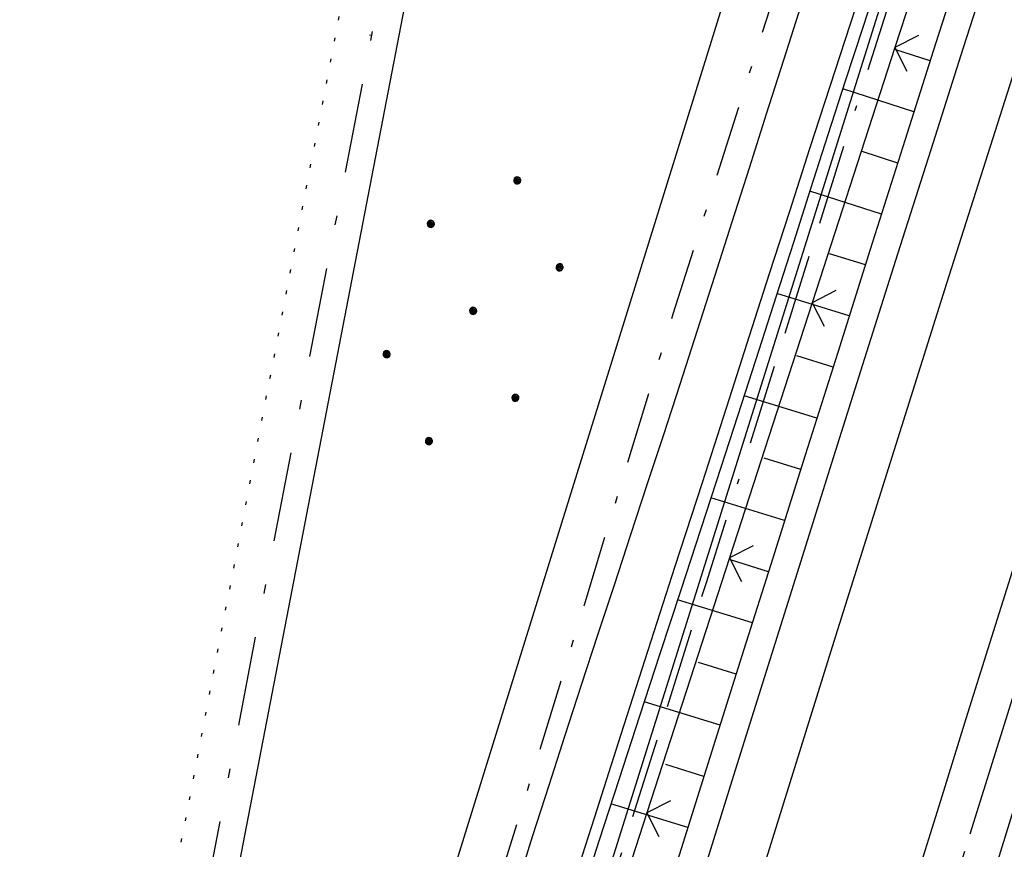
# Model space of a CAD drawing. Extents: x 510526 to 513920, y 467229 to 478797.
# Tile 339 of 467: x 512152 to 512207, y 475644 to 475691. Entities that reach past the tile are written whole.
import ezdxf

# ---------------------------------------------------------------- set-up
doc = ezdxf.new("R2010")
doc.units = 0
doc.header["$LTSCALE"] = 10
doc.header["$MEASUREMENT"] = 0
for name, pattern in [('ACAD_ISO16W100', [73, 15, -6.5, 15, -6.5, 15, -7, 1, -7]), ('ACHSE', [5.5, 4, -0.5, 0.5, -0.5]), ('LT00', [0]), ('LT08', [0.42, 0.2, -0.1, 0.02, -0.1]), ('PUNKTX2_STR', [0.6, 0.1, -0.5])]:
    doc.linetypes.add(name, pattern=pattern)
doc.layers.get('0').update_dxf_attribs({"linetype": 'LT00'})
for name, color, linetype in [('--WASSER_GRENZE', 180, 'PUNKTX2_STR'), ('-AX-020', 250, 'ACHSE'), ('BAB-KABEL', 220, 'ACAD_ISO16W100'), ('DFK_AB_L', 21, 'LT00'), ('DFK_KATASTER', 250, 'LT00'), ('DFK_NUTZUNG', 250, 'LT00'), ('DFK_TOPO-SYM', 252, 'LT00'), ('GEMEINDEGRENZE', 3, 'LT08'), ('STROM_UNTER', 80, 'LT08'), ('V89_AFBR_BAB', 250, 'LT00'), ('V89_BOESCH', 250, 'LT00'), ('V89_BOSCHUNG', 250, 'LT00'), ('V89_LD_MARK', 250, 'LT00'), ('V89_ZAUN', 40, 'LT00')]:
    doc.layers.add(name, color=color, linetype=linetype)

# ---------------------------------------------------------------- blocks, each defined once
blk = doc.blocks.new('SYMB7301')
at = {"color": 0, "linetype": 'ByBlock'}
for p, q in [((-0.128693, 0), (0, 0.128693)), ((0, -0.128693), (-0.128693, 0)), ((0, 0.128693), (0.128693, 0)), ((0.128693, 0), (0, -0.128693)), ((0.000059, -0.009738), (0.000059, 0.009897)), ((-0.00901, -0.004339), (-0.002225, -0.009749))]:
    blk.add_line(p, q, dxfattribs=at)
for points in [[(-0.002225, 0.009749), (-0.00901, 0.004339), (-0.00901, -0.004339)], [(0.01, 0), (0.006235, 0.007818), (-0.002225, 0.009749)], [(-0.002225, -0.009749), (0.006235, -0.007818), (0.01, 0)]]:
    blk.add_lwpolyline(points, dxfattribs=at)
blk = doc.blocks.new('SYMB0024')
at = {"color": 0, "linetype": 'ByBlock'}
for p, q in [((-0.5, 0.5), (0, 0)), ((0, 0), (0.5, 0.5))]:
    blk.add_line(p, q, dxfattribs=at)
blk = doc.blocks.new('Ackerland7')
at = {"layer": 'DFK_NUTZUNG', "color": 0, "linetype": 'ByBlock'}
for p, q in [((-4, 3.928), (-4, 3.67)), ((-3.95, 3.628), (-3.95, 3.97)), ((-3.9, 3.99), (-3.9, 3.607)), ((-3.85, 3.601), (-3.85, 3.997)), ((-3.8, 3.99), (-3.8, 3.607)), ((-3.75, 3.628), (-3.75, 3.97)), ((-3.7, 3.928), (-3.7, 3.67)), ((3.7, 3.929), (3.7, 3.671)), ((3.75, 3.629), (3.75, 3.971)), ((3.8, 3.992), (3.8, 3.608)), ((3.85, 3.602), (3.85, 3.998)), ((3.9, 3.992), (3.9, 3.608)), ((3.95, 3.629), (3.95, 3.971)), ((4, 3.929), (4, 3.671)), ((-3.65, 3.798), (-3.65, 3.8)), ((4.05, 3.799), (4.05, 3.801)), ((-7.85, 0.129), (-7.85, -0.129)), ((-7.8, -0.171), (-7.8, 0.171)), ((-7.75, 0.192), (-7.75, -0.192)), ((-7.7, -0.198), (-7.7, 0.198)), ((-7.65, 0.192), (-7.65, -0.192)), ((-7.6, -0.171), (-7.6, 0.171)), ((-7.55, 0.129), (-7.55, -0.129)), ((-7.5, -0.001), (-7.5, 0.001)), ((-0.15, 0.129), (-0.15, -0.129)), ((-0.1, -0.171), (-0.1, 0.171)), ((-0.05, 0.192), (-0.05, -0.192)), ((0, -0.198), (0, 0.198)), ((0.05, 0.192), (0.05, -0.192)), ((0.1, -0.171), (0.1, 0.171)), ((0.15, 0.129), (0.15, -0.129)), ((0.2, -0.001), (0.2, 0.001)), ((7.55, 0.129), (7.55, -0.129)), ((7.6, -0.171), (7.6, 0.171)), ((7.65, 0.192), (7.65, -0.192)), ((7.7, -0.198), (7.7, 0.198)), ((7.75, 0.192), (7.75, -0.192)), ((7.8, -0.171), (7.8, 0.171)), ((7.85, 0.129), (7.85, -0.129)), ((7.9, -0.001), (7.9, 0.001)), ((-4, -3.671), (-4, -3.929)), ((-3.95, -3.971), (-3.95, -3.629)), ((-3.9, -3.608), (-3.9, -3.992)), ((-3.85, -3.998), (-3.85, -3.602)), ((-3.8, -3.608), (-3.8, -3.992)), ((-3.75, -3.971), (-3.75, -3.629)), ((-3.7, -3.671), (-3.7, -3.929)), ((-3.65, -3.801), (-3.65, -3.799)), ((3.7, -3.671), (3.7, -3.929)), ((3.75, -3.971), (3.75, -3.629)), ((3.8, -3.608), (3.8, -3.992)), ((3.85, -3.998), (3.85, -3.602)), ((3.9, -3.608), (3.9, -3.992)), ((3.95, -3.971), (3.95, -3.629)), ((4, -3.671), (4, -3.929)), ((4.05, -3.801), (4.05, -3.799))]:
    blk.add_line(p, q, dxfattribs=at)
for points in [[(-3.65, 3.799), (-3.67, 3.886), (-3.725, 3.955), (-3.805, 3.994), (-3.894, 3.994), (-3.975, 3.955), (-4.03, 3.886), (-4.05, 3.799), (-4.03, 3.712), (-3.975, 3.642), (-3.894, 3.604), (-3.805, 3.604), (-3.725, 3.642), (-3.67, 3.712), (-3.65, 3.799)], [(4.05, 3.8), (4.03, 3.887), (3.975, 3.956), (3.894, 3.995), (3.805, 3.995), (3.725, 3.956), (3.67, 3.887), (3.65, 3.8), (3.67, 3.713), (3.725, 3.644), (3.805, 3.605), (3.894, 3.605), (3.975, 3.644), (4.03, 3.713), (4.05, 3.8)], [(-7.5, 0), (-7.52, 0.087), (-7.575, 0.156), (-7.655, 0.195), (-7.744, 0.195), (-7.825, 0.156), (-7.88, 0.087), (-7.9, 0)], [(0.2, 0), (0.18, 0.087), (0.125, 0.156), (0.045, 0.195), (-0.044, 0.195), (-0.125, 0.156), (-0.18, 0.087), (-0.2, 0)], [(-0.2, 0), (-0.18, -0.087), (-0.125, -0.156), (-0.044, -0.195), (0.045, -0.195), (0.125, -0.156), (0.18, -0.087), (0.2, 0)], [(7.9, 0), (7.88, 0.087), (7.825, 0.156), (7.744, 0.195), (7.655, 0.195), (7.575, 0.156), (7.52, 0.087), (7.5, 0)], [(7.5, 0), (7.52, -0.087), (7.575, -0.156), (7.655, -0.195), (7.744, -0.195), (7.825, -0.156), (7.88, -0.087), (7.9, 0)], [(-7.9, 0), (-7.88, -0.087), (-7.825, -0.156), (-7.744, -0.195), (-7.655, -0.195), (-7.575, -0.156), (-7.52, -0.087), (-7.5, 0)], [(-3.65, -3.8), (-3.67, -3.713), (-3.725, -3.644), (-3.805, -3.605), (-3.894, -3.605), (-3.975, -3.644), (-4.03, -3.713), (-4.05, -3.8), (-4.03, -3.887), (-3.975, -3.956), (-3.894, -3.995), (-3.805, -3.995), (-3.725, -3.956), (-3.67, -3.887), (-3.65, -3.8)], [(4.05, -3.8), (4.03, -3.713), (3.975, -3.644), (3.894, -3.605), (3.805, -3.605), (3.725, -3.644), (3.67, -3.713), (3.65, -3.8), (3.67, -3.887), (3.725, -3.956), (3.805, -3.995), (3.894, -3.995), (3.975, -3.956), (4.03, -3.887), (4.05, -3.8)]]:
    blk.add_lwpolyline(points, dxfattribs=at)

msp = doc.modelspace()

# ---------------------------------------------------------------- linework, layer by layer
at = {"layer": '--WASSER_GRENZE', "ltscale": 0.2}
msp.add_line((512151.31, 475591.84), (512172.84, 475704.45), dxfattribs=at)
at = {"layer": '-AX-020', "ltscale": 0.2, "flags": 128}
msp.add_lwpolyline([(513881.716, 478796.972), (513877.87, 478787.354), (513870.367, 478768.801), (513862.788, 478750.278), (513855.137, 478731.786), (513847.411, 478713.324), (513839.611, 478694.893), (513831.738, 478676.494), (513823.791, 478658.127), (513815.771, 478639.791), (513807.678, 478621.487), (513799.512, 478603.216), (513791.272, 478584.978), (513782.96, 478566.773), (513774.576, 478548.601), (513766.118, 478530.463), (513757.588, 478512.359), (513748.986, 478494.289), (513740.312, 478476.254), (513731.565, 478458.253), (513722.747, 478440.287), (513713.857, 478422.357), (513704.896, 478404.463), (513695.863, 478386.605), (513686.758, 478368.782), (513677.583, 478350.997), (513668.336, 478333.248), (513659.019, 478315.536), (513649.63, 478297.862), (513640.172, 478280.225), (513630.643, 478262.626), (513621.043, 478245.066), (513611.374, 478227.544), (513601.634, 478210.061), (513591.825, 478192.617), (513586.745, 478183.647), (513576.83, 478166.262), (513566.848, 478148.917), (513556.8, 478131.609), (513546.688, 478114.338), (513536.514, 478097.104), (513526.28, 478079.906), (513515.988, 478062.743), (513505.638, 478045.613), (513495.234, 478028.517), (513484.778, 478011.453), (513474.27, 477994.421), (513463.712, 477977.419), (513453.108, 477960.447), (513442.457, 477943.503), (513431.762, 477926.587), (513421.026, 477909.698), (513410.248, 477892.835), (513399.432, 477875.997), (513388.579, 477859.182), (513377.691, 477842.39), (513366.769, 477825.62), (513355.815, 477808.871), (513344.831, 477792.142), (513333.819, 477775.431), (513322.78, 477758.738), (513311.715, 477742.062), (513300.628, 477725.401), (513289.519, 477708.754), (513278.389, 477692.121), (513267.242, 477675.5), (513256.078, 477658.891), (513244.899, 477642.291), (513233.706, 477625.7), (513222.502, 477609.117), (513211.288, 477592.542), (513200.066, 477575.971), (513188.837, 477559.405), (513177.603, 477542.843), (513166.366, 477526.282), (513154.797, 477509.239), (513142.496, 477491.114), (513130.197, 477472.988), (513117.902, 477454.859), (513105.613, 477436.726), (513093.333, 477418.587), (513081.064, 477400.44), (513068.808, 477382.285), (513056.567, 477364.119), (513044.344, 477345.942), (513032.141, 477327.752), (513019.958, 477309.547), (513007.8, 477291.325), (512995.668, 477273.087), (512983.565, 477254.83), (512971.492, 477236.552), (512959.452, 477218.253), (512947.447, 477199.931), (512935.479, 477181.584), (512923.551, 477163.212), (512911.665, 477144.812), (512899.822, 477126.385), (512888.026, 477107.927), (512876.279, 477089.439), (512864.582, 477070.918), (512852.939, 477052.364), (512841.352, 477033.775), (512829.822, 477015.15), (512818.352, 476996.488), (512806.945, 476977.787), (512795.603, 476959.048), (512789.644, 476949.141), (512778.405, 476930.339), (512767.236, 476911.496), (512756.135, 476892.613), (512745.103, 476873.688), (512734.14, 476854.724), (512723.246, 476835.72), (512712.422, 476816.676), (512701.668, 476797.593), (512690.983, 476778.471), (512680.369, 476759.309), (512669.824, 476740.11), (512659.35, 476720.871), (512648.946, 476701.595), (512638.612, 476682.281), (512628.349, 476662.929), (512618.157, 476643.54), (512608.036, 476624.113), (512597.985, 476604.65), (512588.006, 476585.15), (512578.098, 476565.614), (512568.261, 476546.042), (512558.497, 476526.434), (512548.803, 476506.791), (512539.182, 476487.112), (512529.632, 476467.399), (512520.155, 476447.65), (512510.749, 476427.867), (512501.416, 476408.05), (512492.156, 476388.199), (512482.968, 476368.314), (512473.852, 476348.396), (512464.81, 476328.445), (512455.84, 476308.46), (512446.944, 476288.443), (512438.12, 476268.394), (512429.37, 476248.313), (512420.694, 476228.2), (512412.09, 476208.055), (512403.561, 476187.879), (512395.105, 476167.672), (512386.723, 476147.434), (512378.415, 476127.166), (512370.181, 476106.867), (512362.021, 476086.539), (512353.936, 476066.181), (512345.925, 476045.794), (512337.988, 476025.377), (512330.127, 476004.932), (512322.339, 475984.458), (512314.627, 475963.955), (512306.989, 475943.425), (512299.427, 475922.867), (512291.94, 475902.281), (512284.528, 475881.669), (512277.191, 475861.029), (512269.93, 475840.362), (512262.744, 475819.67), (512255.634, 475798.951), (512248.599, 475778.206), (512241.641, 475757.436), (512234.758, 475736.641), (512227.951, 475715.82), (512221.221, 475694.975), (512214.566, 475674.105), (512207.988, 475653.211), (512201.487, 475632.294), (512200.128, 475627.887), (512194.281, 475608.791), (512188.5, 475589.674), (512182.785, 475570.538), (512177.137, 475551.381), (512171.56, 475532.204), (512166.053, 475513.007), (512160.618, 475493.788), (512155.257, 475474.55), (512149.971, 475455.29), (512148.09, 475448.361), (512142.908, 475429.074), (512137.804, 475409.765), (512132.778, 475390.436), (512127.829, 475371.088), (512122.957, 475351.719), (512118.163, 475332.332), (512113.447, 475312.925), (512108.808, 475293.499), (512104.247, 475274.055), (512099.765, 475254.593), (512095.36, 475235.113), (512091.033, 475215.616), (512086.785, 475196.101), (512082.614, 475176.57), (512078.522, 475157.022), (512074.508, 475137.458), (512070.573, 475117.878), (512066.716, 475098.282), (512063.238, 475080.246), (512059.532, 475060.621), (512055.901, 475040.983), (512052.344, 475021.33), (512048.857, 475001.665), (512045.438, 474981.988), (512042.084, 474962.3), (512038.794, 474942.602), (512035.562, 474922.893), (512032.388, 474903.175), (512029.269, 474883.449), (512026.201, 474863.714), (512023.183, 474843.972), (512020.21, 474824.222), (512017.282, 474804.467), (512014.394, 474784.705), (512011.544, 474764.937), (512008.73, 474745.165), (512005.949, 474725.388), (512003.198, 474705.607), (512000.474, 474685.821), (511997.775, 474666.033), (511995.098, 474646.242), (511992.439, 474626.448), (511989.798, 474606.651), (511987.169, 474586.854), (511984.552, 474567.054), (511981.943, 474547.253), (511979.34, 474527.452), (511976.744, 474507.689), (511975.127, 474495.377), (511973.477, 474482.815), (511971.825, 474470.254), (511970.169, 474457.693), (511968.506, 474445.133), (511966.835, 474432.574), (511965.154, 474420.016), (511963.46, 474407.46), (511961.752, 474394.906), (511960.027, 474382.355), (511958.283, 474369.806), (511956.518, 474357.259), (511954.73, 474344.717), (511952.918, 474332.177), (511951.078, 474319.642), (511949.209, 474307.111), (511947.309, 474294.584), (511945.376, 474282.063), (511943.407, 474269.547), (511941.4, 474257.038), (511939.355, 474244.534), (511937.267, 474232.038), (511935.137, 474219.549), (511932.96, 474207.067), (511930.736, 474194.594), (511928.462, 474182.131), (511926.136, 474169.676), (511923.757, 474157.232), (511921.321, 474144.799), (511918.829, 474132.377), (511916.276, 474119.967), (511913.661, 474107.57), (511910.982, 474095.187), (511908.238, 474082.818), (511905.425, 474070.464), (511902.544, 474058.127), (511899.59, 474045.806), (511896.562, 474033.504), (511893.47, 474021.261), (511890.29, 474008.997), (511887.033, 473996.753), (511883.699, 473984.53), (511880.287, 473972.328), (511876.798, 473960.148), (511873.233, 473947.991), (511869.591, 473935.856), (511865.873, 473923.745), (511862.077, 473911.656), (511858.206, 473899.593), (511854.259, 473887.554), (511850.236, 473875.54), (511846.136, 473863.552), (511841.962, 473851.59), (511837.711, 473839.654), (511833.386, 473827.746), (511828.985, 473815.865), (511824.51, 473804.012), (511819.96, 473792.188), (511815.335, 473780.392), (511810.636, 473768.626), (511805.863, 473756.89), (511801.015, 473745.185), (511796.094, 473733.51), (511791.099, 473721.866), (511786.031, 473710.255), (511780.889, 473698.675), (511775.675, 473687.128), (511770.388, 473675.615), (511765.028, 473664.135), (511759.596, 473652.689), (511754.091, 473641.278), (511748.515, 473629.901), (511742.867, 473618.56), (511737.147, 473607.255), (511731.356, 473595.986), (511725.494, 473584.754), (511719.562, 473573.559), (511713.558, 473562.402), (511707.485, 473551.283), (511701.341, 473540.203), (511695.128, 473529.162), (511688.845, 473518.159), (511682.492, 473507.198), (511676.07, 473496.276), (511669.58, 473485.395), (511663.021, 473474.555), (511656.394, 473463.757), (511649.699, 473453.001), (511642.935, 473442.288), (511636.105, 473431.617), (511629.207, 473420.99), (511622.242, 473410.406), (511615.211, 473399.867), (511608.113, 473389.372), (511600.949, 473378.922), (511593.719, 473368.518), (511586.423, 473358.16), (511579.062, 473347.848), (511571.637, 473337.582), (511564.147, 473327.364), (511556.592, 473317.193), (511548.973, 473307.07), (511541.291, 473296.996), (511533.545, 473286.969), (511525.735, 473276.993), (511517.863, 473267.066), (511509.929, 473257.188), (511501.932, 473247.361), (511493.873, 473237.584), (511485.753, 473227.859), (511477.572, 473218.186), (511475.548, 473215.811), (511467.291, 473206.202), (511458.976, 473196.642), (511450.605, 473187.132), (511442.182, 473177.667), (511433.709, 473168.249), (511425.188, 473158.872), (511416.622, 473149.537), (511408.014, 473140.241), (511399.365, 473130.982), (511390.679, 473121.758), (511381.958, 473112.568), (511373.205, 473103.409), (511364.421, 473094.278), (511355.61, 473085.175), (511346.772, 473076.096), (511337.912, 473067.039), (511329.031, 473058.003), (511320.132, 473048.986), (511311.216, 473039.984), (511302.286, 473030.997), (511293.345, 473022.02), (511284.394, 473013.053), (511275.436, 473004.094), (511266.473, 472995.139), (511255.909, 472984.591), (511236.789, 472965.502), (511230.177, 472958.9), (511223.567, 472952.294), (511216.964, 472945.683), (511210.368, 472939.063), (511203.785, 472932.433), (511197.215, 472925.788), (511190.663, 472919.125), (511184.131, 472912.443), (511177.622, 472905.739), (511171.139, 472899.01), (511164.685, 472892.252), (511158.263, 472885.464), (511151.877, 472878.643), (511145.529, 472871.786), (511139.222, 472864.891), (511132.96, 472857.955), (511126.746, 472850.976), (511120.583, 472843.952), (511114.476, 472836.881), (511109.32, 472830.82), (511103.322, 472823.655), (511097.386, 472816.438), (511091.511, 472809.171), (511085.699, 472801.854), (511079.95, 472794.488), (511074.265, 472787.072), (511068.642, 472779.609), (511063.084, 472772.097), (511057.591, 472764.538), (511052.162, 472756.933), (511046.799, 472749.281), (511041.501, 472741.584), (511036.27, 472733.841), (511031.105, 472726.054), (511026.007, 472718.223), (511020.976, 472710.349), (511016.012, 472702.431), (511011.117, 472694.472), (511006.29, 472686.471), (511001.532, 472678.429), (510996.842, 472670.347), (510992.223, 472662.225), (510987.672, 472654.063), (510983.192, 472645.863), (510978.782, 472637.625), (510974.443, 472629.349), (510970.175, 472621.036), (510965.978, 472612.687), (510961.853, 472604.303), (510957.799, 472595.883), (510953.818, 472587.43), (510949.91, 472578.942), (510946.074, 472570.422), (510942.311, 472561.868), (510938.622, 472553.283), (510935.007, 472544.666), (510931.465, 472536.02), (510927.997, 472527.343), (510924.604, 472518.636), (510921.286, 472509.901), (510918.042, 472501.138), (510914.874, 472492.347), (510911.781, 472483.529), (510908.763, 472474.686), (510905.821, 472465.817), (510902.956, 472456.923), (510900.166, 472448.004), (510897.454, 472439.062), (510894.817, 472430.098), (510892.258, 472421.111), (510889.776, 472412.102), (510887.37, 472403.073), (510885.043, 472394.023), (510882.792, 472384.954), (510880.62, 472375.866), (510878.525, 472366.759), (510876.509, 472357.635), (510874.57, 472348.494), (510872.71, 472339.337), (510870.929, 472330.164), (510869.226, 472320.976), (510867.602, 472311.774), (510866.056, 472302.558), (510864.59, 472293.33), (510863.202, 472284.089), (510861.894, 472274.837), (510860.665, 472265.574), (510859.516, 472256.301), (510858.445, 472247.018), (510857.455, 472237.726), (510856.544, 472228.427), (510855.712, 472219.119), (510854.96, 472209.806), (510854.288, 472200.485), (510853.696, 472191.159), (510853.184, 472181.829), (510852.752, 472172.495), (510852.399, 472163.157), (510852.127, 472153.817), (510851.934, 472144.475), (510851.822, 472135.131), (510851.789, 472125.787), (510851.836, 472116.443), (510851.964, 472107.1), (510852.009, 472104.711), (510852.237, 472095.37), (510852.543, 472086.03), (510852.927, 472076.694), (510853.387, 472067.361), (510853.922, 472058.032), (510854.53, 472048.707), (510855.21, 472039.388), (510855.961, 472030.074), (510856.782, 472020.766), (510857.671, 472011.464), (510858.627, 472002.169), (510859.649, 471992.88), (510860.734, 471983.599), (510861.883, 471974.326), (510863.094, 471965.06), (510864.364, 471955.802), (510865.694, 471946.554), (510867.082, 471937.313), (510868.525, 471928.081), (510870.024, 471918.857), (510871.577, 471909.643), (510873.182, 471900.438), (510874.839, 471891.241), (510876.545, 471882.054), (510878.3, 471872.876), (510880.102, 471863.708), (510881.95, 471854.548), (510883.842, 471845.397), (510885.778, 471836.255), (510887.756, 471827.123), (510889.775, 471817.999), (510891.834, 471808.885), (510893.93, 471799.779), (510896.064, 471790.681), (510898.233, 471781.592), (510900.437, 471772.511), (510902.673, 471763.439), (510904.942, 471754.374), (510907.241, 471745.317), (510909.57, 471736.267), (510911.926, 471727.225), (510914.31, 471718.19), (510916.719, 471709.161), (510919.152, 471700.139), (510921.608, 471691.124), (510924.087, 471682.114), (510926.585, 471673.11), (510929.104, 471664.112), (510931.64, 471655.118), (510934.193, 471646.129), (510936.762, 471637.145), (510939.345, 471628.165), (510941.941, 471619.188), (510944.55, 471610.216), (510947.169, 471601.246), (510949.797, 471592.279), (510952.434, 471583.314), (510955.078, 471574.352), (510957.727, 471565.391), (510960.382, 471556.431), (510963.039, 471547.473), (510967.703, 471531.767), (510970.248, 471523.199), (510975.26, 471506.323), (510980.27, 471489.445), (510985.273, 471472.566), (510990.267, 471455.684), (510995.248, 471438.798), (511000.214, 471421.908), (511005.162, 471405.012), (511010.087, 471388.11), (511014.988, 471371.201), (511019.861, 471354.283), (511024.703, 471337.357), (511029.511, 471320.421), (511034.281, 471303.475), (511039.011, 471286.517), (511043.698, 471269.547), (511048.338, 471252.564), (511052.928, 471235.568), (511057.465, 471218.557), (511061.945, 471201.532), (511066.367, 471184.491), (511070.726, 471167.434), (511075.019, 471150.36), (511079.243, 471133.269), (511083.395, 471116.16), (511086.572, 471102.843), (511090.589, 471085.702), (511094.527, 471068.543), (511098.388, 471051.366), (511102.17, 471034.172), (511105.875, 471016.961), (511109.501, 470999.734), (511113.048, 470982.489), (511116.518, 470965.23), (511119.908, 470947.954), (511123.221, 470930.663), (511126.454, 470913.357), (511129.609, 470896.037), (511132.686, 470878.703), (511135.683, 470861.354), (511138.602, 470843.993), (511141.441, 470826.619), (511144.202, 470809.231), (511146.884, 470791.831), (511149.487, 470774.42), (511152.01, 470756.996), (511154.454, 470739.562), (511156.819, 470722.116), (511159.105, 470704.66), (511161.311, 470687.193), (511163.438, 470669.717), (511165.485, 470652.232), (511165.638, 470650.897), (511167.873, 470631.022), (511170.027, 470611.138), (511172.103, 470591.246), (511174.098, 470571.346), (511176.014, 470551.438), (511177.851, 470531.523), (511179.526, 470512.546), (511180.884, 470496.345), (511182.163, 470480.137), (511183.363, 470463.922), (511184.482, 470447.702), (511185.522, 470431.478), (511186.482, 470415.247), (511187.362, 470399.013), (511188.162, 470382.774), (511188.882, 470366.532), (511189.522, 470350.286), (511190.082, 470334.037), (511190.563, 470317.786), (511190.963, 470301.532), (511191.284, 470285.277), (511191.524, 470269.02), (511191.684, 470252.763), (511191.765, 470236.505), (511191.765, 470220.247), (511191.686, 470203.988), (511191.526, 470187.731), (511191.287, 470171.474), (511191.243, 470169.007), (511190.912, 470152.752), (511190.504, 470136.499), (511190.023, 470120.247), (511189.472, 470103.998), (511188.854, 470087.752), (511188.173, 470071.508), (511187.432, 470055.266), (511186.634, 470039.027), (511185.783, 470022.791), (511184.882, 470006.558), (511183.935, 469990.327), (511182.944, 469974.099), (511181.913, 469957.873), (511180.846, 469941.65), (511179.745, 469925.429), (511178.614, 469909.21), (511177.457, 469892.993), (511176.276, 469876.777), (511175.075, 469860.563), (511173.858, 469844.35), (511172.627, 469828.139), (511171.386, 469811.927), (511170.138, 469795.717), (511168.847, 469778.991), (511030.959, 467993.348), (511029.419, 467973.407), (511027.883, 467953.466), (511026.353, 467933.525), (511024.832, 467913.582), (511023.323, 467893.64), (511021.828, 467873.695), (511020.353, 467853.75), (511018.898, 467833.804), (511017.467, 467813.855), (511016.063, 467793.903), (511014.69, 467773.951), (511013.35, 467753.995), (511012.046, 467734.038), (511010.782, 467714.078), (511009.56, 467694.116), (511008.383, 467674.151), (511007.254, 467654.183), (511006.177, 467634.211), (511005.154, 467614.237), (511004.188, 467594.261), (511003.284, 467574.281), (511002.442, 467554.299), (511001.667, 467534.314), (511000.962, 467514.327), (511000.329, 467494.336), (510999.772, 467474.345), (510999.556, 467465.709), (510999.112, 467445.714), (510998.747, 467425.717), (510998.463, 467405.719), (510998.259, 467385.719), (510998.135, 467365.72), (510998.091, 467345.72), (510998.127, 467325.72), (510998.243, 467305.721), (510998.439, 467285.721), (510998.715, 467265.723), (510999.071, 467245.726), (510999.432, 467229.156)], dxfattribs=at)
at = {"layer": 'BAB-KABEL', "ltscale": 0.03, "flags": 128}
msp.add_lwpolyline([(513339.839, 477816.319), (513312.266, 477774.649), (513284.672, 477732.996), (513252.5, 477694.412), (513223.881, 477653.496), (513195.795, 477612.121), (513167.629, 477570.875), (513139.88, 477529.298), (513111.793, 477487.916), (513083.807, 477446.454), (513055.844, 477404.978), (513022.492, 477355.034), (513000.515, 477321.52), (512973.122, 477279.62), (512945.422, 477237.871), (512917.575, 477196.217), (512879.155, 477137.499), (512858.339, 477103.216), (512837.389, 477068.954), (512811.451, 477026.06), (512784.195, 476983.896), (512756.652, 476941.559), (512731.123, 476898.632), (512706.393, 476854.964), (512681.949, 476811.101), (512658.869, 476770.394), (512633.742, 476723.052), (512609.823, 476678.973), (512586.03, 476634.72), (512574.463, 476609.04), (512565.77, 476584.237), (512545.206, 476542.916), (512523.454, 476497.739), (512501.769, 476452.474), (512480.246, 476407.171), (512458.846, 476361.789), (512438.563, 476315.939), (512418.177, 476270.118), (512378.72, 476177.833), (512359.892, 476131.364), (512341.348, 476084.783), (512322.575, 476038.314), (512304.817, 475991.341), (512287.677, 475944.24), (512270.282, 475897.168), (512254.121, 475849.696), (512237.768, 475802.276), (512221.53, 475754.824), (512205.859, 475707.192), (512190.782, 475659.377), (512175.78, 475611.52), (512161.516, 475563.423), (512145.692, 475515.804), (512137.725, 475496.074), (512130.625, 475467.918), (512119.035, 475418.91), (512105.583, 475370.555), (512100.73, 475351.099), (512084.182, 475320.513), (512082.618, 475318.668), (512071.987, 475296.243), (512062.064, 475264.372), (512059.316, 475232.902), (512061.872, 475193.176), (512054.818, 475143.1), (512045.689, 475099.989), (512036.29, 475050.898), (512027.273, 475001.725), (512018.223, 474952.549), (512008.899, 474903.418), (512000.14, 474854.229), (511992.355, 474804.855), (511985.273, 474755.369), (511977.385, 474700.851), (511969.41, 474646.425), (511966.53, 474615.204), (511972.795, 474604.79), (511970.049, 474596.165), (511959.565, 474586.374), (511941.907, 474517.478), (511936.852, 474477.772), (511926.657, 474399.733), (511919.973, 474355.376), (511910.09, 474296.615), (511899.454, 474238.126), (511883.784, 474152.683), (511870.289, 474094.001), (511857.131, 474053.876), (511852.776, 474012.454), (511853.171, 473966.862), (511852.492, 473957.146), (511851.311, 473949.656), (511841.692, 473942.065), (511825.821, 473895.229), (511826.651, 473894.117), (511810.899, 473851.945), (511793.573, 473805.027), (511775.285, 473758.358), (511755.124, 473712.475), (511734.052, 473667.008), (511712.225, 473621.972), (511689.498, 473577.273), (511665.157, 473533.497), (511639.854, 473490.241), (511612.908, 473448.14), (511601.588, 473431.806), (511558.048, 473366.072), (511514.894, 473306.01), (511484.056, 473267.454), (511450.631, 473224.7), (511393.065, 473164.53), (511363.017, 473132.866), (511308.517, 473076.446), (511275.572, 473040.359), (511243.006, 473009.331), (511235.22, 472986.054), (511231.03, 472981.056), (511075.99, 472813.106), (511070.243, 472807.304), (511057.801, 472797.513), (511038.028, 472769.96), (511010.695, 472730.526), (510983.876, 472687.185), (510959.577, 472643.761), (510934.3, 472604.326), (510904.804, 472574.327), (510913.914, 472558.288), (510911.702, 472550.665), (510911.228, 472549.239), (510895.971, 472514.712), (510882.655, 472477.924), (510872.403, 472460.753), (510857.497, 472432.352), (510836.101, 472381.12), (510836.281, 472368.894), (510832.944, 472355.972), (510830.181, 472332.026), (510848.219, 472325.537), (510838.512, 472271.416), (510831.965, 472215.431), (510830.702, 472169.392), (510828.833, 472118.665), (510829.075, 472067.625), (510833.949, 472011.739), (510842.444, 471951.437), (510849.978, 471906.34), (510856.18, 471866.272), (510867.229, 471812.821), (510879.853, 471762.875), (510891.506, 471713.806), (510903.789, 471665.07), (510916.063, 471616.285), (510929.638, 471568.076), (510950.958, 471501.368), (510971.606, 471429.824), (510974.35, 471422.765), (510989.551, 471366.875), (511004.499, 471314.199), (511016.364, 471270.838), (511026.276, 471232.419), (511039.24, 471184.146), (511056.597, 471116.881), (511065.905, 471078.265), (511077.604, 471030.011), (511089.225, 470981.622), (511098.911, 470932.895), (511107.165, 470884.025), (511116.152, 470835.042), (511125.079, 470786.059), (511133.148, 470736.973), (511137.299, 470706.315), (511129.89, 470689.715), (511129.543, 470684.612), (511132.443, 470671.581), (511143.113, 470670.948), (511145.784, 470638.261), (511151.08, 470588.888), (511155.977, 470539.416), (511159.512, 470489.779), (511162.627, 470440.141), (511165.944, 470390.621), (511167.842, 470340.945), (511167.805, 470291.237), (511167.773, 470272.425), (511169.192, 470243.962), (511168.974, 470223.344), (511163.734, 470203.872), (511151.457, 470170.118), (511152.401, 470145.764), (511161.627, 470107.325), (511162.261, 470078.654), (511157.084, 470021.39), (511153.973, 469975.779), (511150.229, 469924.108), (511146.614, 469878.373), (511141.044, 469826.728), (511133.852, 469745.039), (511131.815, 469700.017), (511128.932, 469655.166), (511125.194, 469595.287), (511130.663, 469554.69), (511130.405, 469544.669), (511121.691, 469477.401)], dxfattribs=at)
at = {"layer": 'DFK_AB_L'}
msp.add_line((512168.055, 475588.206), (512201.845, 475695.844), dxfattribs=at)
at = {"layer": 'DFK_KATASTER'}
for p, q in [((512176.128, 475703.033), (512154.692, 475591.947)), ((512193.828, 475698.554), (512160.263, 475590.436))]:
    msp.add_line(p, q, dxfattribs=at)
at = {"layer": 'GEMEINDEGRENZE', "ltscale": 2.5, "flags": 128}
msp.add_lwpolyline([(512449.042, 475402.043), (512420.177, 475407.565), (512394.807, 475414.054), (512349.273, 475430.894), (512332.552, 475438.84), (512267.813, 475490.734), (512251.305, 475522.191), (512242.372, 475555.297), (512229.966, 475584.983), (512227.01, 475610.403), (512238.863, 475661.136), (512275.546, 475791.694), (512297.962, 475860.403), (512299.316, 475864.34), (512322.104, 475898.593), (512340.391, 475931.958), (512366.594, 476019.311), (512318.086, 476028.592), (512312.283, 476031.122), (512305.694, 476033.81), (512287.822, 475996.961), (512243.161, 475928.693), (512232.748, 475919.285), (512200.581, 475820.897), (512193.735, 475799.022), (512174.798, 475704.059), (512153.081, 475591.513), (512137.53, 475520.718), (512131.519, 475505.406), (512079.506, 475365.736), (512045.164, 475285.065), (511996.853, 475193.51), (511968.58, 475139.946), (511923.925, 475031.144), (511909.15, 474966.235), (511901.23, 474898.737), (511940.213, 474729.591), (511948.11, 474671.168), (511959.932, 474649.278), (511949.368, 474579.355), (511923.586, 474424.01), (511922.286, 474397.281), (511902.072, 474265.529), (511883.418, 474171.19), (511840.834, 474046.671), (511811.057, 474002.189), (511789.857, 473974.022), (511738.643, 473910.572), (511734.929, 473905.975), (511711.896, 473880.455), (511676.775, 473841.536), (511661.057, 473825.368), (511656.149, 473820.18), (511647.785, 473811.308), (511604.862, 473771.83), (511589.09, 473758.195), (511554.149, 473690.454), (511530.615, 473670.042), (511510.607, 473640.164), (511417.146, 473647.451), (511399.927, 473617.635), (511399.303, 473598.994), (511391.568, 473572.158), (511385.527, 473532.588), (511382.424, 473506.568), (511379.564, 473490.687), (511376.762, 473467.525), (511377.202, 473446.756), (511375.159, 473429.799), (511374.8, 473404.865), (511375.414, 473387.274), (511377.463, 473378.267), (511379.748, 473364.153), (511381.834, 473342.87), (511384.505, 473307.855), (511383.005, 473292.206), (511378.941, 473272.503), (511363.924, 473241.627), (511343.536, 473221.822), (511333.863, 473218.847), (511320.582, 473208.545), (511312.839, 473198.803), (511304.613, 473186.129), (511295.338, 473174.248), (511276.665, 473143.257), (511247.062, 473107.829), (511220.154, 473075.522), (511209.956, 473060.179), (511192.691, 473040.287), (511159.706, 473009.473), (511137.791, 472985.618), (511138.234, 472997.658), (511133.946, 473001.3), (511127.754, 472996.4), (511117.541, 472978.813), (511095.455, 472960.681), (511068.721, 472945.374), (511062.623, 472935.673), (511054.274, 472932.268), (511004.989, 472918.683), (510993.385, 472905.545), (510985.6, 472889.865), (510969.156, 472866.894), (510956.817, 472847.223), (510952.628, 472840.298), (510942.144, 472834.756), (510925.191, 472825.028), (510922.969, 472827.249), (510875.459, 472874.79), (510825.127, 472925.202), (510821.3, 472929.056), (510869.782, 472985.538), (510927.923, 473053.118), (510935.973, 473062.469), (510982.9, 473117.01), (510983.353, 473117.614), (510990.272, 473126.704), (510995.255, 473137.196), (510997.977, 473148.976), (510999.628, 473159.454), (511014.288, 473252.434)], dxfattribs=at)
at = {"layer": 'STROM_UNTER', "ltscale": 2, "flags": 128}
msp.add_lwpolyline([(512425.566, 476631.367), (512437.568, 476627.069), (512462.36, 476621.639), (512488.397, 476620.056), (512514.963, 476619.685), (512531.492, 476614.934), (512555.83, 476596.384), (512560.199, 476594.104), (512561.726, 476591.706), (512561.726, 476589.65), (512557.8, 476581.036), (512551.496, 476566.634), (512527.76, 476517.356), (512511.673, 476485.042), (512454.05, 476363.137), (512441.892, 476337.518), (512422.539, 476294.305), (512409.881, 476265.147), (512403.866, 476251.367), (512398.739, 476239.701), (512387.194, 476212.416), (512377.329, 476188.659), (512363.534, 476155.453), (512355.322, 476135.553), (512344.463, 476108.791), (512339.243, 476095.976), (512321.539, 476050.791), (512313.701, 476028.7), (512300.89, 475996.826), (512277.431, 475933.712), (512263.448, 475896.168), (512257.639, 475879.287), (512247.911, 475851.33), (512241.343, 475831.491), (512239.156, 475825.047), (512227.449, 475790.801), (512213.665, 475750.663), (512199.436, 475707.54), (512188.929, 475674.396), (512180.505, 475646.828), (512162.536, 475589.792), (512151.757, 475558.716), (512137.695, 475518.747), (512131.717, 475500.22), (512119.513, 475452.408), (512108.254, 475409.728), (512106.832, 475395.449), (512107.814, 475394.606), (512150.786, 475384.784), (512144.819, 475356.69), (512142.979, 475347.859), (512139.296, 475325.782), (512132.852, 475293.334), (512126.777, 475265.838), (512120.332, 475235.666), (512113.671, 475209.544), (512106.122, 475164.837), (512104.349, 475154.734), (512105.116, 475150.589), (512104.349, 475148.67), (512102.888, 475146.596), (512101.043, 475141.64), (512098.199, 475130.815), (512095.203, 475118.644), (512090.741, 475098.487), (512085.707, 475073.498), (512081.403, 475052.23), (512080.326, 475046.855), (512078.638, 475037.95), (512074.323, 475010.387), (512069.407, 474980.908), (512067.561, 474975.994), (512066.334, 474971.081), (512066.947, 474967.167), (512068.485, 474962.406), (512066.642, 474951.045), (512063.569, 474933.695), (512052.451, 474857.206), (512052.451, 474849.644), (512058.506, 474848.348), (512061.34, 474851.675), (512064.368, 474849.887), (512063.634, 474848.374), (512063.051, 474848.726)], dxfattribs=at)
at = {"layer": 'V89_AFBR_BAB'}
for points in [[(512171.287, 475579.535), (512173.05, 475585.46), (512174.82, 475591.383), (512177.064, 475598.853), (512179.32, 475606.319), (512181.589, 475613.781), (512183.364, 475619.585), (512185.147, 475625.386), (512186.935, 475631.186), (512188.729, 475636.984), (512190.535, 475642.804), (512192.345, 475648.622), (512194.161, 475654.439), (512195.982, 475660.254), (512197.819, 475666.097), (512199.662, 475671.937), (512201.509, 475677.776), (512203.362, 475683.614), (512205.174, 475689.31), (512206.991, 475695.004)], [(512183.041, 475641.53), (512184.54, 475646.226), (512186.045, 475650.92), (512187.554, 475655.613), (512189.065, 475660.305), (512190.577, 475664.997), (512192.088, 475669.689), (512193.212, 475673.183), (512194.336, 475676.677), (512195.461, 475680.171), (512196.587, 475683.664), (512197.718, 475687.156), (512198.853, 475690.646), (512200.123, 475694.529)], [(512188.065, 475581.592), (512189.487, 475586.318), (512190.834, 475590.789), (512192.183, 475595.258), (512193.535, 475599.728), (512194.891, 475604.196), (512196.251, 475608.662), (512197.695, 475613.383), (512199.144, 475618.103), (512200.597, 475622.821), (512202.052, 475627.539), (512203.508, 475632.256), (512204.941, 475636.9), (512206.376, 475641.543), (512207.813, 475646.185), (512209.253, 475650.826), (512210.699, 475655.466), (512213.118, 475663.18), (512215.554, 475670.888), (512218.008, 475678.591), (512219.47, 475683.155), (512220.938, 475687.717), (512222.408, 475692.279)], [(512196.083, 475691.642), (512195.113, 475688.618), (512194.148, 475685.592), (512193.184, 475682.566), (512192.221, 475679.54), (512191.256, 475676.515), (512190.287, 475673.49), (512189.311, 475670.468), (512188.399, 475667.663), (512187.481, 475664.859), (512186.56, 475662.056), (512185.639, 475659.254), (512184.718, 475656.451), (512183.801, 475653.647), (512182.89, 475650.842), (512181.986, 475648.034), (512181.091, 475645.223), (512180.208, 475642.409)], [(512217.774, 475691.095), (512215.957, 475685.407), (512214.143, 475679.718), (512212.655, 475675.045), (512211.169, 475670.372), (512209.687, 475665.697), (512208.21, 475661.021), (512206.739, 475656.343), (512205.307, 475651.764), (512203.882, 475647.183), (512202.461, 475642.601), (512201.042, 475638.018), (512199.625, 475633.434), (512198.178, 475628.754), (512196.732, 475624.073), (512195.289, 475619.392), (512193.85, 475614.709), (512192.417, 475610.025), (512191.033, 475605.476), (512189.655, 475600.926), (512188.281, 475596.374), (512186.911, 475591.821), (512185.543, 475587.268), (512184.132, 475582.567)]]:
    msp.add_lwpolyline(points, dxfattribs=at)
at = {"layer": 'V89_BOESCH'}
for points in [[(512205.449, 475695.269), (512203.616, 475689.521), (512201.789, 475683.77), (512199.966, 475678.019), (512198.147, 475672.266), (512196.33, 475666.512), (512194.514, 475660.758), (512192.904, 475655.654), (512191.295, 475650.55), (512189.688, 475645.445), (512188.085, 475640.339), (512186.488, 475635.232), (512184.897, 475630.122), (512183.314, 475625.01), (512181.74, 475619.895), (512180.177, 475614.777), (512178.625, 475609.654), (512177.083, 475604.528), (512175.551, 475599.4), (512174.028, 475594.268), (512172.512, 475589.135), (512171.001, 475583.999)], [(512200.646, 475693.834), (512199.539, 475690.442), (512198.565, 475687.436), (512197.596, 475684.428), (512196.63, 475681.419), (512195.665, 475678.41), (512194.7, 475675.401), (512193.733, 475672.392), (512192.762, 475669.385), (512191.628, 475665.889), (512190.489, 475662.395), (512189.346, 475658.902), (512188.204, 475655.409), (512187.062, 475651.915), (512185.924, 475648.421), (512184.792, 475644.924), (512183.667, 475641.426)]]:
    msp.add_lwpolyline(points, dxfattribs=at)
at = {"layer": 'V89_BOSCHUNG'}
for p, q in [((512203.315, 475688.573), (512201.332, 475689.215)), ((512202.406, 475685.714), (512198.426, 475687.003)), ((512201.498, 475682.855), (512199.502, 475683.501)), ((512200.595, 475680.004), (512196.586, 475681.282)), ((512199.692, 475677.153), (512197.68, 475677.785)), ((512198.79, 475674.301), (512194.748, 475675.551)), ((512197.886, 475671.441), (512195.858, 475672.068)), ((512196.983, 475668.58), (512192.909, 475669.839)), ((512196.08, 475665.719), (512194.032, 475666.352)), ((512195.177, 475662.858), (512191.056, 475664.132)), ((512194.274, 475659.997), (512192.199, 475660.639)), ((512193.371, 475657.136), (512189.192, 475658.428)), ((512192.469, 475654.275), (512190.364, 475654.926)), ((512191.567, 475651.414), (512187.326, 475652.725)), ((512190.665, 475648.552), (512188.531, 475649.212)), ((512189.765, 475645.691), (512185.469, 475647.019))]:
    msp.add_line(p, q, dxfattribs=at)
at = {"layer": 'V89_LD_MARK'}
msp.add_lwpolyline([(512143.949, 475472.76), (512145.008, 475476.632), (512148.962, 475490.916), (512152.96, 475505.188), (512156.34, 475517.126), (512159.75, 475529.055), (512163.19, 475540.976), (512166.659, 475552.888), (512170.156, 475564.793), (512173.68, 475576.689), (512177.232, 475588.577), (512180.81, 475600.457), (512184.414, 475612.33), (512188.043, 475624.195), (512191.696, 475636.052), (512197.936, 475656.11), (512204.244, 475676.146), (512210.621, 475696.161), (512217.067, 475716.153), (512223.582, 475736.123), (512230.166, 475756.07), (512236.82, 475775.994), (512243.641, 475796.181), (512250.532, 475816.344)], dxfattribs=at)
at = {"layer": 'V89_ZAUN'}
for p, q in [((512205.95, 475703.588), (512201.332, 475689.317)), ((512201.332, 475689.317), (512196.713, 475675.046)), ((512196.713, 475675.046), (512192.095, 475660.774)), ((512192.095, 475660.774), (512187.477, 475646.503))]:
    msp.add_line(p, q, dxfattribs=at)
msp.add_lwpolyline([(512187.477, 475646.503), (512185.596, 475640.692), (512183.042, 475632.174)], dxfattribs=at)

# ---------------------------------------------------------------- block references
at = {"layer": 'DFK_NUTZUNG', "rotation": 251.2883000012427}
msp.add_blockref('Ackerland7', (512177.762, 475674.592), dxfattribs=at)
at = {"layer": 'DFK_TOPO-SYM', "xscale": 0.1, "yscale": 0.1, "zscale": 0.1, "rotation": 359.99968}
msp.add_blockref('SYMB7301', (512172, 475690.01), dxfattribs=at)
at = {"layer": 'V89_ZAUN', "xscale": 2.100000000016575, "yscale": 2.099999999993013, "zscale": 2.1, "rotation": 252.0662871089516}
for p in [(512201.332, 475689.317), (512196.713, 475675.046), (512192.095, 475660.774), (512187.477, 475646.503)]:
    msp.add_blockref('SYMB0024', p, dxfattribs=at)

doc.saveas('drawing.dxf')
